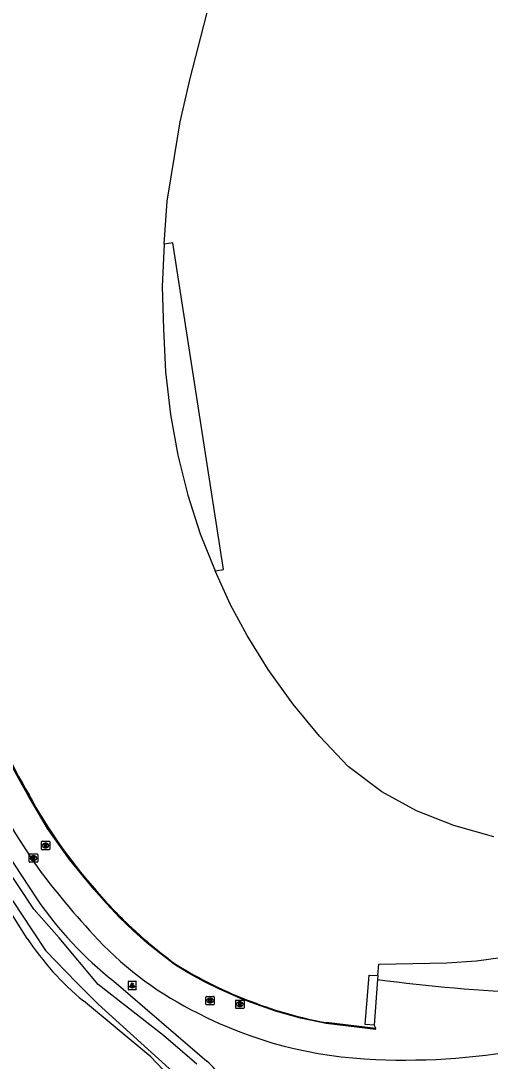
# Model space of a CAD drawing. Extents: x 155018 to 156648, y 383980 to 385733.
# Drawn here: x 155986.4 to 156042.7, y 384274.7 to 384399.5 of the extents above; entities that cross this region are included whole.
import ezdxf

# ---------------------------------------------------------------- set-up
doc = ezdxf.new("R2010")
doc.units = 0
for name, color, linetype in [('IMGEO_Berm_groen', 7, 'Continuous'), ('IMGEO_Erf', 7, 'Continuous'), ('IMGEO_Groenvoorziening', 7, 'Continuous'), ('IMGEO_Lichtpunt', 7, 'Continuous'), ('IMGEO_Lijnafwatering', 7, 'Continuous'), ('IMGEO_Pand', 7, 'Continuous'), ('IMGEO_Pand_overbouw', 7, 'Continuous'), ('IMGEO_Rijbaan_lokaal_gesloten', 7, 'Continuous'), ('IMGEO_Rijbaan_regionaal_gesloten', 7, 'Continuous'), ('IMGEO_Rioolput', 7, 'Continuous'), ('IMGEO_Waterloop', 7, 'Continuous')]:
    doc.layers.add(name, color=color, linetype=linetype)

msp = doc.modelspace()

# ---------------------------------------------------------------- linework, layer by layer
at = {"layer": 'IMGEO_Berm_groen'}
for points in [[(155976.29, 384312.52), (155988.36, 384294.18)], [(155997.56, 384284.33), (156008.74, 384274.73)]]:
    msp.add_lwpolyline(points, dxfattribs=at)
for centre, radius, start, end in [((156025.27, 384319.43), 44.72, 214.3783, 231.7211), ((156004.79, 384269.85), 6.27, 0.7283, 50.968)]:
    msp.add_arc(centre, radius, start, end, dxfattribs=at)
at = {"layer": 'IMGEO_Erf'}
msp.add_lwpolyline([(156028.78, 384279.03), (156027.71, 384279.12), (156028.16, 384285.06), (156029.22, 384285.02)], dxfattribs=at)
at = {"layer": 'IMGEO_Groenvoorziening'}
for points in [[(155987.19, 384289.46), (155975.49, 384308.02)], [(156029.22, 384285.02), (156029.32, 384286.38), (156037.49, 384286.51), (156041.03, 384286.78), (156047.08, 384287.62)], [(156029.22, 384285.02), (156029.19, 384284.53)], [(156007.94, 384269.02), (156002.03, 384275.23), (155993.93, 384281.95)]]:
    msp.add_lwpolyline(points, dxfattribs=at)
msp.add_arc((156016.38, 384308.9), 35.08, 213.6616, 230.1997, dxfattribs=at)
at = {"layer": 'IMGEO_Lichtpunt'}
for p, q in [((155999.28, 384284.21), (155999.28, 384283.4)), ((155999.28, 384284.21), (155999.28, 384283.4)), ((156000.18, 384284.3), (155999.37, 384284.3)), ((156000.18, 384284.3), (155999.37, 384284.3)), ((156000.27, 384283.4), (156000.27, 384284.21)), ((156000.27, 384283.4), (156000.27, 384284.21)), ((155999.37, 384283.31), (156000.18, 384283.31)), ((155999.37, 384283.31), (156000.18, 384283.31))]:
    msp.add_line(p, q, dxfattribs=at)
for points in [[(155999.65, 384283.87), (155999.69, 384283.84), (155999.5, 384283.58), (155999.46, 384283.61), (155999.65, 384283.87)], [(155999.75, 384283.82), (155999.8, 384283.82), (155999.8, 384283.5), (155999.75, 384283.5), (155999.75, 384283.82)], [(155999.86, 384283.84), (155999.9, 384283.87), (156000.09, 384283.61), (156000.05, 384283.58), (155999.86, 384283.84)]]:
    msp.add_lwpolyline(points, dxfattribs=at)
msp.add_circle((155999.78, 384284.01), 0.0994, dxfattribs=at)
for centre, start, end in [((155999.37, 384284.21), 90, 180), ((155999.37, 384284.21), 90, 180), ((156000.18, 384284.21), 0, 90), ((156000.18, 384284.21), 0, 90), ((155999.37, 384283.4), 180, 270), ((155999.37, 384283.4), 180, 270), ((156000.18, 384283.4), 270, 0), ((156000.18, 384283.4), 270, 360)]:
    msp.add_arc(centre, 0.0946, start, end, dxfattribs=at)
at = {"layer": 'IMGEO_Lijnafwatering'}
for points in [[(155995.17, 384295.35), (155992.27, 384298.9), (155989.64, 384302.65), (155987.31, 384306.59), (155986.38, 384308.25), (155985.48, 384309.92), (155984.62, 384311.61)], [(156010.25, 384283.36), (156008.45, 384284.25), (156006.69, 384285.21), (156004.96, 384286.24), (156003.23, 384287.55), (156001.54, 384288.93), (155999.92, 384290.37), (155998.27, 384291.96), (155996.69, 384293.62), (155995.18, 384295.35), (155995.17, 384295.35)], [(156028.96, 384278.53), (156023.02, 384279.23), (156019.96, 384279.87), (156016.96, 384280.72), (156014.03, 384281.76), (156012.76, 384282.26), (156011.5, 384282.79), (156010.25, 384283.36)]]:
    msp.add_lwpolyline(points, dxfattribs=at)
at = {"layer": 'IMGEO_Pand'}
msp.add_lwpolyline([(156043.12, 384301.64), (156038.32, 384303), (156033.86, 384304.75), (156029.7, 384307.04), (156025.64, 384310.06), (156022.21, 384313.72), (156019.03, 384317.59), (156016.08, 384321.71), (156013.57, 384325.79), (156011.57, 384329.48), (156009.71, 384333.53), (156010.72, 384333.68), (156004.63, 384372.88), (156003.62, 384372.73), (156003.95, 384377.88), (156004.84, 384383.23), (156005.51, 384387.39), (156006.73, 384392.57), (156015.62, 384427.21)], dxfattribs=at)
at = {"layer": 'IMGEO_Pand_overbouw'}
msp.add_lwpolyline([(156009.71, 384333.53), (156010.72, 384333.68), (156004.63, 384372.88), (156003.62, 384372.73), (156003.38, 384367.66), (156003.51, 384362.56), (156003.75, 384357.42), (156004.38, 384352.27), (156005.25, 384347.42), (156006.46, 384342.63), (156007.94, 384337.96)], close=True, dxfattribs=at)
at = {"layer": 'IMGEO_Rijbaan_lokaal_gesloten'}
for points in [[(156029.19, 384284.53), (156028.78, 384279.03)], [(156028.78, 384279.03), (156028.97, 384278.65), (156023.04, 384279.35)]]:
    msp.add_lwpolyline(points, dxfattribs=at)
for centre, radius, start, end in [((156064.53, 384351.23), 89.07, 201.2684, 210.0315), ((156060.6, 384347.8), 87.71, 205.6949, 214.1203), ((156040.34, 384335.31), 60.19, 208.4327, 221.502), ((156064.4, 384354.04), 94.41, 215.9648, 223.3167), ((156037.19, 384330.62), 54.74, 220.0139, 227.1975), ((156036.97, 384330.42), 54.44, 227.2238, 234.076), ((156026.37, 384318.44), 42.32, 223.5695, 243.6772), ((156032.47, 384330.53), 52.02, 238.1659, 249.2885), ((156054.87, 384476.73), 193.92, 262.3904, 267.8719), ((156031.02, 384324.92), 46.26, 248.5102, 260.0622), ((156030.68, 384325.23), 50.32, 242.7091, 268.0686), ((156032.48, 384355.06), 80.2, 267.5015, 281.2031)]:
    msp.add_arc(centre, radius, start, end, dxfattribs=at)
at = {"layer": 'IMGEO_Rijbaan_regionaal_gesloten'}
msp.add_arc((155998.14, 384458.58), 192.22, 283.1727, 289.8253, dxfattribs=at)
at = {"layer": 'IMGEO_Rioolput'}
for p, q in [((155988.9, 384300.17), (155988.9, 384301.02)), ((155988.98, 384301.1), (155989.83, 384301.1)), ((155989.9, 384301.02), (155989.9, 384300.17)), ((155989.83, 384300.09), (155988.98, 384300.09)), ((155989.39, 384300.87), (155989.42, 384300.87)), ((155989.41, 384300.32), (155989.39, 384300.32)), ((155987.44, 384298.66), (155987.44, 384299.51)), ((155987.52, 384299.59), (155988.37, 384299.59)), ((155988.37, 384298.58), (155987.52, 384298.58)), ((155987.93, 384299.36), (155987.96, 384299.36)), ((155987.95, 384298.81), (155987.93, 384298.81)), ((155988.45, 384299.51), (155988.45, 384298.66)), ((156008.61, 384281.57), (156008.61, 384282.42)), ((156008.68, 384282.49), (156009.54, 384282.49)), ((156009.1, 384282.27), (156009.12, 384282.27)), ((156009.61, 384282.42), (156009.61, 384281.57)), ((156009.54, 384281.49), (156008.68, 384281.49)), ((156009.12, 384281.71), (156009.09, 384281.71)), ((156012.18, 384281.14), (156012.18, 384281.99)), ((156012.25, 384282.06), (156013.1, 384282.06)), ((156013.1, 384281.06), (156012.25, 384281.06)), ((156012.66, 384281.84), (156012.69, 384281.84)), ((156012.69, 384281.28), (156012.66, 384281.28)), ((156013.18, 384281.99), (156013.18, 384281.14))]:
    msp.add_line(p, q, dxfattribs=at)
for points in [[(155988.9, 384300.17), (155988.9, 384301.02)], [(155988.98, 384301.1), (155989.83, 384301.1)], [(155989.9, 384301.02), (155989.9, 384300.17)], [(155989.83, 384300.09), (155988.98, 384300.09)], [(155989.49, 384300.79), (155989.24, 384300.79), (155989.24, 384300.39)], [(155989.24, 384300.39), (155989.36, 384300.39), (155989.36, 384300.56), (155989.37, 384300.56)], [(155989.42, 384300.71), (155989.36, 384300.71), (155989.36, 384300.63)], [(155989.36, 384300.63), (155989.41, 384300.63)], [(155989.42, 384300.53), (155989.49, 384300.39), (155989.63, 384300.39), (155989.57, 384300.52)], [(155987.44, 384298.66), (155987.44, 384299.51)], [(155987.52, 384299.59), (155988.37, 384299.59)], [(155988.37, 384298.58), (155987.52, 384298.58)], [(155988.03, 384299.28), (155987.78, 384299.28), (155987.78, 384298.88)], [(155987.78, 384298.88), (155987.91, 384298.88), (155987.91, 384299.05), (155987.92, 384299.05)], [(155987.96, 384299.2), (155987.91, 384299.2), (155987.91, 384299.12)], [(155987.91, 384299.12), (155987.96, 384299.12)], [(155987.96, 384299.02), (155988.03, 384298.88), (155988.17, 384298.88), (155988.11, 384299.01)], [(155988.45, 384299.51), (155988.45, 384298.66)], [(156008.61, 384281.57), (156008.61, 384282.42)], [(156008.68, 384282.49), (156009.54, 384282.49)], [(156009.2, 384282.19), (156008.94, 384282.19), (156008.94, 384281.79)], [(156009.61, 384282.42), (156009.61, 384281.57)], [(156009.54, 384281.49), (156008.68, 384281.49)], [(156008.94, 384281.79), (156009.07, 384281.79), (156009.07, 384281.95), (156009.08, 384281.95)], [(156009.12, 384282.11), (156009.07, 384282.11), (156009.07, 384282.03)], [(156009.07, 384282.03), (156009.12, 384282.03)], [(156009.13, 384281.92), (156009.2, 384281.79), (156009.34, 384281.79), (156009.27, 384281.92)], [(156012.18, 384281.14), (156012.18, 384281.99)], [(156012.25, 384282.06), (156013.1, 384282.06)], [(156013.1, 384281.06), (156012.25, 384281.06)], [(156012.77, 384281.76), (156012.51, 384281.76), (156012.51, 384281.36)], [(156012.51, 384281.36), (156012.64, 384281.36), (156012.64, 384281.53), (156012.65, 384281.53)], [(156012.69, 384281.68), (156012.64, 384281.68), (156012.64, 384281.6)], [(156012.64, 384281.6), (156012.69, 384281.6)], [(156012.69, 384281.5), (156012.77, 384281.36), (156012.91, 384281.36), (156012.84, 384281.49)], [(156013.18, 384281.99), (156013.18, 384281.14)]]:
    msp.add_lwpolyline(points, dxfattribs=at)
for centre, radius, start, end in [((155988.98, 384301.02), 0.0765, 91.552, 178.448), ((155988.98, 384301.02), 0.0765, 91.552, 178.448), ((155989.83, 384301.02), 0.0765, 1.552, 88.448), ((155989.83, 384301.02), 0.0765, 1.552, 88.448), ((155988.98, 384300.17), 0.0765, 181.552, 268.448), ((155988.98, 384300.17), 0.0765, 181.552, 268.448), ((155989.37, 384300.5), 0.0533, 26.0293, 88.6989), ((155989.4, 384300.82), 0.19, 274.7715, 282.9687), ((155989.42, 384300.62), 0.0964, 77.0061, 93.1865), ((155989.44, 384300.67), 0.0378, 276.6634, 79.6772), ((155989.49, 384300.68), 0.109, 350.3612, 89.416), ((155989.49, 384300.68), 0.112, 277.5842, 350.9817), ((155989.47, 384300.47), 0.108, 29.5134, 73.7905), ((155989.83, 384300.17), 0.0765, 271.552, 358.448), ((155989.83, 384300.17), 0.0765, 271.552, 358.448), ((155987.52, 384299.51), 0.0765, 91.552, 178.448), ((155987.52, 384299.51), 0.0765, 91.552, 178.448), ((155987.52, 384298.66), 0.0765, 181.552, 268.448), ((155987.52, 384298.66), 0.0765, 181.552, 268.448), ((155987.91, 384298.99), 0.0533, 26.0293, 88.6989), ((155987.96, 384299.11), 0.0964, 77.0061, 93.1865), ((155987.94, 384299.31), 0.19, 274.7715, 282.9687), ((155987.98, 384299.16), 0.0378, 276.6634, 79.6772), ((155988.03, 384299.17), 0.109, 350.3612, 89.416), ((155988.03, 384299.17), 0.112, 277.5842, 350.9817), ((155988.01, 384298.96), 0.108, 29.5134, 73.7905), ((155988.37, 384299.51), 0.0765, 1.552, 88.448), ((155988.37, 384299.51), 0.0765, 1.552, 88.448), ((155988.37, 384298.66), 0.0765, 271.552, 358.448), ((155988.37, 384298.66), 0.0765, 271.552, 358.448), ((156008.68, 384282.42), 0.0765, 91.552, 178.448), ((156008.68, 384282.42), 0.0765, 91.552, 178.448), ((156009.53, 384282.42), 0.0765, 1.552, 88.448), ((156009.53, 384282.42), 0.0765, 1.552, 88.448), ((156008.68, 384281.57), 0.0765, 181.552, 268.448), ((156008.68, 384281.57), 0.0765, 181.552, 268.448), ((156009.08, 384281.9), 0.0533, 26.0293, 88.6989), ((156009.13, 384282.01), 0.0964, 77.0061, 93.1865), ((156009.11, 384282.22), 0.19, 274.7715, 282.9687), ((156009.14, 384282.07), 0.0378, 276.6634, 79.6772), ((156009.2, 384282.08), 0.109, 350.3612, 89.416), ((156009.19, 384282.08), 0.112, 277.5842, 350.9817), ((156009.18, 384281.86), 0.108, 29.5134, 73.7905), ((156009.53, 384281.57), 0.0765, 271.552, 358.448), ((156009.53, 384281.57), 0.0765, 271.552, 358.448), ((156012.25, 384281.99), 0.0765, 91.552, 178.448), ((156012.25, 384281.99), 0.0765, 91.552, 178.448), ((156012.25, 384281.14), 0.0765, 181.552, 268.448), ((156012.25, 384281.14), 0.0765, 181.552, 268.448), ((156012.65, 384281.47), 0.0533, 26.0293, 88.6989), ((156012.7, 384281.59), 0.0964, 77.0061, 93.1865), ((156012.67, 384281.79), 0.19, 274.7715, 282.9687), ((156012.71, 384281.64), 0.0378, 276.6634, 79.6772), ((156012.76, 384281.65), 0.109, 350.3612, 89.416), ((156012.76, 384281.65), 0.112, 277.5842, 350.9817), ((156012.75, 384281.44), 0.108, 29.5134, 73.7905), ((156013.1, 384281.99), 0.0765, 1.552, 88.448), ((156013.1, 384281.99), 0.0765, 1.552, 88.448), ((156013.1, 384281.14), 0.0765, 271.552, 358.448), ((156013.1, 384281.14), 0.0765, 271.552, 358.448)]:
    msp.add_arc(centre, radius, start, end, dxfattribs=at)
for centre, major_axis, ratio, start_param, end_param in [((155989.39, 384300.59), (-0.387, 0.002), 0.722429, 4.712389, 7.853982), ((155989.41, 384300.59), (-0.39, 0.002), 0.717154, 1.570796, 4.712389), ((155987.93, 384299.08), (-0.387, 0.002), 0.722429, 4.712389, 7.853982), ((155987.96, 384299.08), (-0.39, 0.002), 0.717154, 1.570796, 4.712389), ((156009.1, 384281.99), (-0.387, 0.002), 0.722429, 4.712389, 7.853982), ((156009.12, 384281.99), (-0.39, 0.002), 0.717154, 1.570796, 4.712389), ((156012.66, 384281.56), (-0.387, 0.002), 0.722429, 4.712389, 7.853982), ((156012.69, 384281.56), (-0.39, 0.002), 0.717154, 1.570796, 4.712389)]:
    msp.add_ellipse(centre, major_axis=major_axis, ratio=ratio, start_param=start_param, end_param=end_param, dxfattribs=at)
at = {"layer": 'IMGEO_Waterloop'}
for points in [[(155991.04, 384289.53), (155987.98, 384292.97), (155982.55, 384301.13), (155978.07, 384308.34), (155975.99, 384311.44), (155972.11, 384316.21), (155967.72, 384320.95), (155958.67, 384328.89), (155950.95, 384334.15), (155938.29, 384341.79), (155937.36, 384340.44), (155948.1, 384333.77), (155954.98, 384329.57), (155957.82, 384327.74), (155967.46, 384319.25), (155973.88, 384311.43), (155979.82, 384302.56), (155986.44, 384292.49), (155989.37, 384287.99), (155993.11, 384284.17), (155995.7, 384281.58), (156008.03, 384270.38)], [(156007.52, 384274.37), (156003.52, 384277.81), (155995.71, 384283.93), (155991.04, 384289.53)]]:
    msp.add_lwpolyline(points, dxfattribs=at)

doc.saveas('drawing.dxf')
